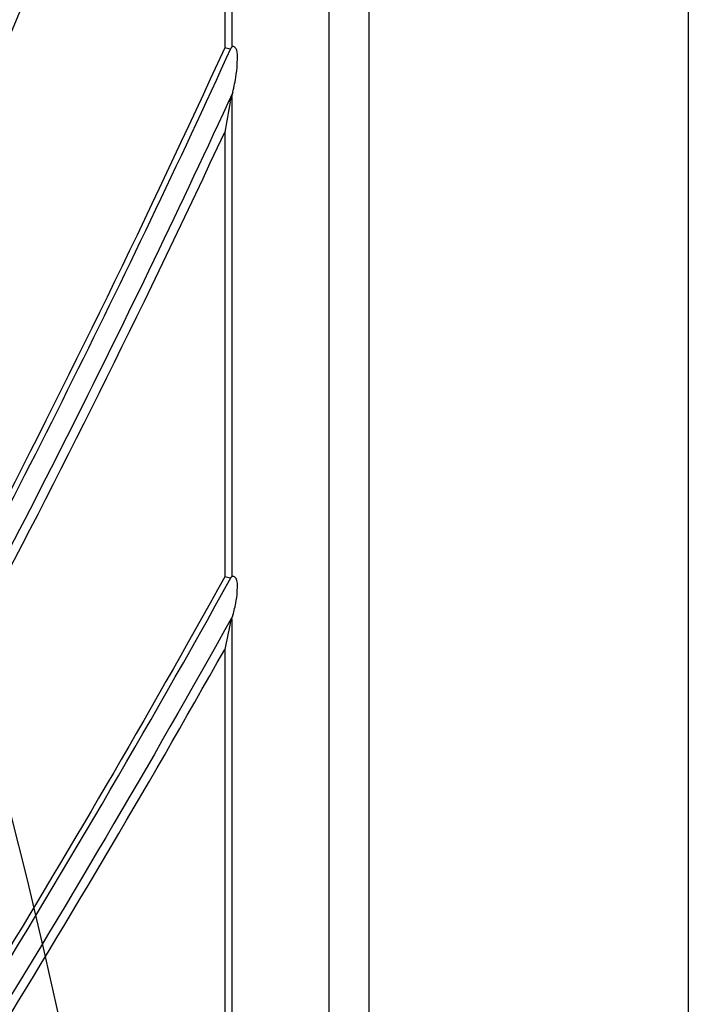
# Model space of a CAD drawing. Header units: centimetres. Extents: x 8435 to 34224, y 15581 to 23928.
# Tile 531 of 656: x 14740.33 to 14743.85, y 23634.37 to 23639.56. Entities that reach past the tile are written whole.
import ezdxf

# ---------------------------------------------------------------- set-up
doc = ezdxf.new("R2010")
doc.units = ezdxf.units.CM
doc.header["$LTSCALE"] = 0.2
doc.layers.add('1', color=7, linetype='Continuous', true_color=0xffffff)

# ---------------------------------------------------------------- blocks, each defined once
blk = doc.blocks.new('A$C992146fe')
at = {"linetype": 'Continuous'}
blk.add_line((631.098, 398.143), (631.098, 256.333), dxfattribs=at)
at = {"layer": '1', "color": 0, "linetype": 'Continuous'}
for p, q in [((627.312, 379.301), (627.312, 273.301)), ((627.736, 273.301), (627.736, 379.301)), ((626.215, 351.758), (626.215, 349.137)), ((626.289, 351.677), (626.289, 349.143)), ((626.289, 348.623), (626.289, 343.565)), ((626.215, 348.248), (626.215, 343.565)), ((626.289, 343.118), (626.289, 338.827)), ((626.215, 342.801), (626.215, 338.832))]:
    blk.add_line(p, q, dxfattribs=at)
at = {"layer": '1', "color": 0, "linetype": 'Continuous', "extrusion": (0, 0, -1)}
for radius in [59.146, 58.16, 57.606, 57.6]:
    blk.add_circle((-566.677, 326.301), radius, dxfattribs=at)
at = {"layer": '1', "color": 0, "linetype": 'Continuous'}
for centre, radius, start, end in [((517.079, 394.524), 115.75, 334.72529, 339.33622), ((517.079, 394.524), 115.759, 334.72026, 339.34065), ((517.079, 394.524), 115.962, 334.61654, 339.24557), ((517.079, 394.524), 116.06, 336.69668, 339.17017), ((520.982, 397.197), 115.75, 331.51106, 335.46807), ((520.982, 397.197), 116.06, 332.22589, 335.05484), ((525.029, 399.646), 115.75, 328.29641, 331.01735), ((525.029, 399.646), 116.06, 328.15072, 330.67338)]:
    blk.add_arc(centre, radius, start, end, dxfattribs=at)
at = {"layer": '1', "color": 0, "linetype": 'Continuous', "extrusion": (0, 0, -1)}
for centre, radius, start, end in [((-520.982, 397.197), 115.688, 204.54618, 207.42233), ((-520.982, 397.197), 115.962, 204.74019, 208.59774), ((-525.029, 399.646), 115.688, 208.99706, 211.49851), ((-525.029, 399.646), 115.962, 209.15385, 211.8124)]:
    blk.add_arc(centre, radius, start, end, dxfattribs=at)
at = {"layer": '1', "color": 0, "linetype": 'Continuous'}
for points, knots in [([(624.857, 326.301), (624.857, 328.223), (624.762, 330.138), (624.383, 333.958), (624.098, 335.86), (622.977, 341.462), (621.873, 345.087), (619.685, 350.361), (618.862, 352.1), (617.053, 355.475), (616.072, 357.106), (612.907, 361.834), (610.5, 364.768), (606.433, 368.83), (605.008, 370.119), (602.065, 372.53), (600.541, 373.658), (597.389, 375.762), (595.761, 376.737), (592.4, 378.533), (590.656, 379.357), (585.357, 381.547), (581.728, 382.644), (574.279, 384.124), (570.423, 384.503), (562.822, 384.498), (559.05, 384.127), (553.436, 383.011), (551.564, 382.542), (547.912, 381.432), (546.124, 380.791), (540.872, 378.614), (537.512, 376.823), (531.127, 372.556), (528.194, 370.144), (524.172, 366.123), (522.894, 364.715), (520.468, 361.762), (519.32, 360.213), (516.144, 355.459), (514.358, 352.117), (512.171, 346.846), (511.523, 345.038), (510.409, 341.37), (509.947, 339.523), (508.836, 333.94), (508.46, 330.166), (508.456, 324.423), (508.55, 322.501), (508.923, 318.712), (509.201, 316.836), (509.938, 313.119), (510.397, 311.278), (511.5, 307.633), (512.147, 305.818), (514.341, 300.515), (516.129, 297.171), (519.287, 292.434), (520.42, 290.902), (522.851, 287.935), (524.139, 286.513), (528.17, 282.478), (531.097, 280.071), (535.849, 276.887), (537.503, 275.893), (540.87, 274.09), (542.588, 273.277), (547.839, 271.097), (551.472, 269.985), (559.009, 268.478), (562.79, 268.106), (568.476, 268.098), (570.374, 268.188), (574.175, 268.557), (576.084, 268.838), (581.697, 269.948), (585.325, 271.045), (590.597, 273.218), (592.332, 274.034), (595.718, 275.839), (597.353, 276.817), (602.091, 279.975), (605.028, 282.374), (609.092, 286.424), (610.388, 287.85), (612.809, 290.791), (613.941, 292.314), (616.051, 295.461), (617.029, 297.086), (618.83, 300.439), (619.656, 302.175), (621.864, 307.483), (622.973, 311.125), (624.099, 316.741), (624.384, 318.646), (624.762, 322.463), (624.857, 324.379), (624.857, 326.301)], [0, 0, 0, 0, 0.015625, 0.015625, 0.03125, 0.03125, 0.0625, 0.0625, 0.078125, 0.078125, 0.09375, 0.09375, 0.125, 0.125, 0.140625, 0.140625, 0.15625, 0.15625, 0.171875, 0.171875, 0.1875, 0.1875, 0.21875, 0.21875, 0.25, 0.25, 0.28125, 0.28125, 0.296875, 0.296875, 0.3125, 0.3125, 0.34375, 0.34375, 0.375, 0.375, 0.390625, 0.390625, 0.40625, 0.40625, 0.4375, 0.4375, 0.453125, 0.453125, 0.46875, 0.46875, 0.5, 0.5, 0.515625, 0.515625, 0.53125, 0.53125, 0.546875, 0.546875, 0.5625, 0.5625, 0.59375, 0.59375, 0.609375, 0.609375, 0.625, 0.625, 0.65625, 0.65625, 0.671875, 0.671875, 0.6875, 0.6875, 0.71875, 0.71875, 0.75, 0.75, 0.765625, 0.765625, 0.78125, 0.78125, 0.8125, 0.8125, 0.828125, 0.828125, 0.84375, 0.84375, 0.875, 0.875, 0.890625, 0.890625, 0.90625, 0.90625, 0.921875, 0.921875, 0.9375, 0.9375, 0.96875, 0.96875, 0.984375, 0.984375, 1, 1, 1, 1]), ([(624.457, 326.301), (624.457, 324.392), (624.363, 322.49), (623.987, 318.698), (623.704, 316.807), (622.586, 311.229), (621.485, 307.612), (619.292, 302.341), (618.472, 300.616), (616.683, 297.287), (615.712, 295.673), (613.616, 292.547), (612.491, 291.035), (610.088, 288.114), (608.801, 286.698), (604.764, 282.676), (601.848, 280.293), (597.142, 277.157), (595.518, 276.185), (592.155, 274.394), (590.433, 273.583), (585.196, 271.424), (581.593, 270.335), (576.02, 269.233), (574.124, 268.954), (570.349, 268.587), (568.464, 268.498), (562.817, 268.506), (559.061, 268.875), (551.576, 270.373), (547.969, 271.476), (542.753, 273.642), (541.048, 274.449), (537.703, 276.24), (536.061, 277.227), (531.341, 280.388), (528.434, 282.779), (524.431, 286.787), (523.152, 288.199), (520.738, 291.145), (519.613, 292.667), (516.476, 297.371), (514.701, 300.693), (512.522, 305.959), (511.879, 307.761), (510.784, 311.382), (510.328, 313.21), (509.596, 316.901), (509.32, 318.764), (508.95, 322.527), (508.856, 324.436), (508.86, 330.139), (509.234, 333.888), (510.337, 339.432), (510.796, 341.267), (511.902, 344.909), (512.546, 346.705), (514.717, 351.939), (516.491, 355.258), (519.645, 359.98), (520.786, 361.518), (523.195, 364.451), (524.464, 365.849), (528.459, 369.842), (531.371, 372.238), (537.713, 376.476), (541.049, 378.255), (546.265, 380.417), (548.041, 381.053), (551.667, 382.155), (553.527, 382.621), (559.102, 383.73), (562.848, 384.098), (570.397, 384.103), (574.227, 383.727), (581.624, 382.256), (585.229, 381.167), (590.491, 378.992), (592.223, 378.174), (595.561, 376.39), (597.178, 375.422), (600.308, 373.333), (601.822, 372.212), (604.745, 369.818), (606.16, 368.538), (610.199, 364.503), (612.589, 361.59), (615.733, 356.894), (616.707, 355.275), (618.503, 351.923), (619.321, 350.195), (621.494, 344.958), (622.59, 341.358), (623.704, 335.794), (623.987, 333.905), (624.363, 330.112), (624.457, 328.209), (624.457, 326.301)], [0, 0, 0, 0, 0.015625, 0.015625, 0.03125, 0.03125, 0.0625, 0.0625, 0.078125, 0.078125, 0.09375, 0.09375, 0.109375, 0.109375, 0.125, 0.125, 0.15625, 0.15625, 0.171875, 0.171875, 0.1875, 0.1875, 0.21875, 0.21875, 0.234375, 0.234375, 0.25, 0.25, 0.28125, 0.28125, 0.3125, 0.3125, 0.328125, 0.328125, 0.34375, 0.34375, 0.375, 0.375, 0.390625, 0.390625, 0.40625, 0.40625, 0.4375, 0.4375, 0.453125, 0.453125, 0.46875, 0.46875, 0.484375, 0.484375, 0.5, 0.5, 0.53125, 0.53125, 0.546875, 0.546875, 0.5625, 0.5625, 0.59375, 0.59375, 0.609375, 0.609375, 0.625, 0.625, 0.65625, 0.65625, 0.6875, 0.6875, 0.703125, 0.703125, 0.71875, 0.71875, 0.75, 0.75, 0.78125, 0.78125, 0.8125, 0.8125, 0.828125, 0.828125, 0.84375, 0.84375, 0.859375, 0.859375, 0.875, 0.875, 0.90625, 0.90625, 0.921875, 0.921875, 0.9375, 0.9375, 0.96875, 0.96875, 0.984375, 0.984375, 1, 1, 1, 1]), ([(626.284, 349.137), (626.28, 349.132), (626.278, 349.128), (626.274, 349.125), (626.273, 349.124), (626.273, 349.124)], [0, 0, 0, 0, 0.601511, 0.601511, 1, 1, 1, 1]), ([(626.349, 349.023), (626.35, 349.039), (626.35, 349.056), (626.347, 349.088), (626.344, 349.105), (626.336, 349.125), (626.333, 349.13), (626.326, 349.139), (626.322, 349.143), (626.315, 349.148), (626.312, 349.149), (626.304, 349.151), (626.299, 349.15), (626.291, 349.146), (626.287, 349.142), (626.284, 349.137)], [0, 0, 0, 0, 0.231542, 0.231542, 0.46801, 0.46801, 0.559385, 0.559385, 0.651745, 0.651745, 0.735503, 0.735503, 0.849282, 0.849282, 1, 1, 1, 1]), ([(626.284, 348.608), (626.288, 348.62), (626.292, 348.635), (626.31, 348.704), (626.322, 348.765), (626.339, 348.87), (626.345, 348.917), (626.347, 348.964)], [0, 0, 0, 0, 0.134457, 0.134457, 0.626125, 0.626125, 1, 1, 1, 1]), ([(626.273, 348.568), (626.274, 348.576), (626.278, 348.587), (626.283, 348.602), (626.283, 348.605), (626.284, 348.608)], [0, 0, 0, 0, 0.83588, 0.83588, 1, 1, 1, 1]), ([(626.284, 343.56), (626.28, 343.556), (626.277, 343.552), (626.274, 343.55), (626.273, 343.55), (626.273, 343.55)], [0, 0, 0, 0, 0.683263, 0.683263, 1, 1, 1, 1]), ([(626.349, 343.458), (626.35, 343.476), (626.35, 343.495), (626.345, 343.521), (626.343, 343.529), (626.337, 343.543), (626.334, 343.55), (626.325, 343.56), (626.321, 343.563), (626.313, 343.568), (626.309, 343.569), (626.3, 343.57), (626.296, 343.569), (626.289, 343.566), (626.286, 343.563), (626.284, 343.56)], [0, 0, 0, 0, 0.285148, 0.285148, 0.408395, 0.408395, 0.533904, 0.533904, 0.642871, 0.642871, 0.740906, 0.740906, 0.886539, 0.886539, 1, 1, 1, 1]), ([(626.284, 343.106), (626.289, 343.117), (626.293, 343.131), (626.31, 343.189), (626.322, 343.238), (626.339, 343.326), (626.345, 343.366), (626.347, 343.407)], [0, 0, 0, 0, 0.156716, 0.156716, 0.625242, 0.625242, 1, 1, 1, 1])]:
    blk.add_open_spline(points, degree=3, knots=knots, dxfattribs=at)
for points in [[(626.273, 349.124), (626.254, 349.128), (626.235, 349.133), (626.215, 349.137)], [(626.347, 348.964), (626.348, 348.984), (626.348, 349.003), (626.349, 349.023)], [(626.273, 348.568), (626.254, 348.461), (626.235, 348.355), (626.215, 348.248)], [(626.273, 343.55), (626.254, 343.555), (626.235, 343.56), (626.215, 343.565)], [(626.347, 343.407), (626.348, 343.424), (626.348, 343.441), (626.349, 343.458)], [(626.273, 343.072), (626.275, 343.08), (626.279, 343.092), (626.284, 343.106)], [(626.273, 343.072), (626.254, 342.982), (626.235, 342.891), (626.215, 342.801)]]:
    blk.add_open_spline(points, degree=3, dxfattribs=at)

msp = doc.modelspace()

# ---------------------------------------------------------------- block references
at = {"xscale": 0.5, "yscale": 0.5, "zscale": 0.5}
msp.add_blockref('A$C992146fe', (14428.3007, 23464.8437), dxfattribs=at)

doc.saveas('drawing.dxf')
